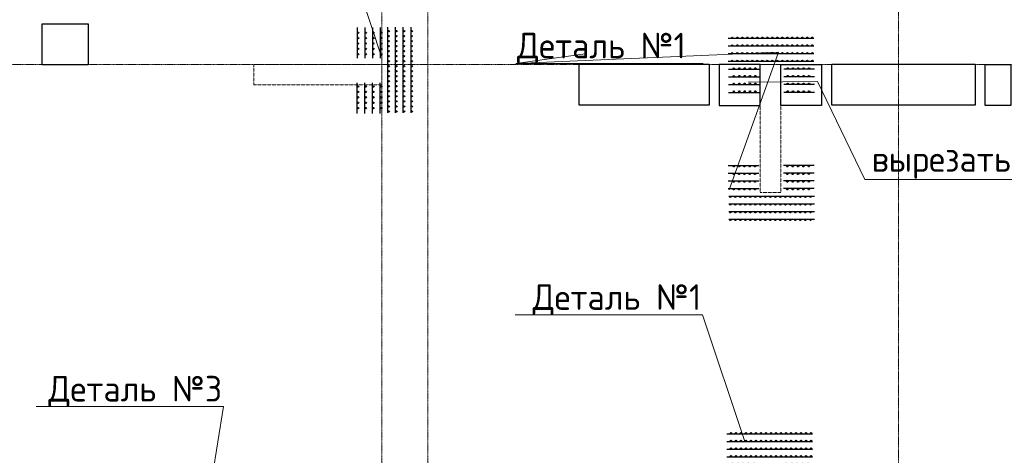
# Model space of a CAD drawing. Header units: millimetres. Extents: x -42044588 to 856694, y -806701 to 941911.
# Tile 728 of 1056: x 204071 to 213696, y -281180 to -276925. Entities that reach past the tile are written whole.
import ezdxf
from ezdxf import colors
from ezdxf.entities.mleader import LeaderData, LeaderLine
from ezdxf.math import Vec2, Vec3

# ---------------------------------------------------------------- set-up
doc = ezdxf.new("R2010")
doc.units = ezdxf.units.MM
for name, pattern in [('______5', [1100, 800, -100, 100, -100]), ('DASHED', [7, 5, -2, 0]), ('осевая', [50.8, 31.75, -6.35, 6.35, -6.35])]:
    doc.linetypes.add(name, pattern=pattern)
doc.layers.add('0 @ 100', color=7, linetype='Continuous')
doc.layers.add('Колонна_ бетон', color=7, linetype='Continuous', lineweight=50, true_color=0xb4b496)
for name, color, linetype, lineweight in [('Оси', 40, '______5', 18), ('осн.сетка', 4, 'Continuous', 60), ('Перекрытие ж_бетон', 1, 'Continuous', 30), ('подоснова', 151, 'Continuous', 5), ('размер', 1, 'Continuous', 25), ('РАЗМЕРЫ', 1, 'Continuous', 9)]:
    doc.layers.add(name, color=color, linetype=linetype, lineweight=lineweight)
doc.styles.add('GOST-2.304_Type-B', font='GOST_Common.ttf')
doc.styles.add('ГОСТ', font='GOST_Common.ttf')

# ---------------------------------------------------------------- blocks, each defined once
blk = doc.blocks.new('оси блок 2')
at = {"layer": 'Оси', "color": 16, "linetype": 'осевая', "lineweight": 0, "ltscale": 0.25, "transparency": 33554687}
for p, q in [((-72354.7, -322543), (-72354.7, -347914.1)), ((-77404.7, -323084.4), (-77404.7, -347462.5)), ((-76954.7, -323084.4), (-76954.7, -347468.4)), ((-89822.3, -337801.3), (-37238.5, -337801.3))]:
    blk.add_line(p, q, dxfattribs=at)
blk = doc.blocks.new('подложка стн 1-го этажа')
at = {"layer": 'Колонна_ бетон', "color": 252, "linetype": 'DASHED', "lineweight": 0, "ltscale": 0.5, "true_color": 0x939598, "transparency": 33554687}
for p, q in [((15093.8, 14611.8, -200), (15093.8, 14611.8, -200)), ((15093.8, 14611.8, -200), (15093.8, 14411.8, -200)), ((16343.8, 14611.8, -200), (15093.8, 14611.8, -200)), ((16343.8, 14611.8, -200), (16343.8, 14611.8, -200)), ((16343.8, 14411.8, -200), (16343.8, 14611.8, -200)), ((20043.8, 14611.8, -200), (20043.8, 14611.8, -200)), ((20043.8, 14611.8, -200), (20043.8, 13361.8, -200)), ((20243.8, 14611.8, -200), (20043.8, 14611.8, -200)), ((20243.8, 14611.8, -200), (20243.8, 14611.8, -200)), ((20243.8, 14611.8, -200), (20243.8, 13361.8, -200)), ((15093.8, 14411.8, -200), (15093.8, 14411.8, -200)), ((15093.8, 14411.8, -200), (16343.8, 14411.8, -200)), ((16343.8, 14411.8, -200), (16343.8, 14411.8, -200)), ((20043.8, 13361.8, -200), (20043.8, 13361.8, -200)), ((20043.8, 13361.8, -200), (20243.8, 13361.8, -200)), ((20243.8, 13361.8, -200), (20243.8, 13361.8, -200))]:
    blk.add_line(p, q, dxfattribs=at)
blk = doc.blocks.new('цукцкц')
at = {"layer": 'Перекрытие ж_бетон'}
for points in [[(-260916, -573809.4), (-260916, -574258.9), (-261316, -574258.9), (-261316, -573809.4)], [(-261314, -581429.4), (-261714, -581429.4), (-261714, -581029.4), (-261314, -581029.4)], [(-261714, -583279.4), (-261714, -583029.4), (-261314, -583029.4), (-261314, -583279.4)]]:
    blk.add_lwpolyline(points, close=True, dxfattribs=at)
at = {"layer": 'Перекрытие ж_бетон', "elevation": 360}
blk.add_lwpolyline([(-261314, -580429.3), (-261714, -580429.3), (-261714, -580829.3), (-261314, -580829.3)], close=True, dxfattribs=at)
blk = doc.blocks.new('отв +6900')
at = {"layer": 'Перекрытие ж_бетон'}
for points in [[(-255630.9, -180115.9), (-255630.9, -179715.9), (-254360.9, -179715.9), (-254360.9, -180115.9)], [(-253160.7, -180117.1), (-253160.7, -179717.1), (-251760.7, -179717.1), (-251760.7, -180117.1)]]:
    blk.add_lwpolyline(points, close=True, dxfattribs=at)
at = {"color": 1, "rotation": 90}
blk.add_blockref('цукцкц', (-834690.3, 81594.9), dxfattribs=at)
blk = doc.blocks.new('деталь 1')
at = {"layer": 'осн.сетка', "color": 3, "lineweight": 25, "ltscale": 100}
for points in [[(263119, 23421), (263119, 20072)], [(263419, 23421), (263419, 20072)], [(263719, 23421), (263719, 20072)], [(264019, 23421), (264019, 20072)], [(264319, 23444), (264319, 22244)], [(264619, 23444), (264619, 22244)], [(264919, 23444), (264919, 22244)], [(265219, 23444), (265219, 22244)], [(264319, 20081), (264319, 21281)], [(264619, 20081), (264619, 21281)], [(264919, 20081), (264919, 21281)], [(265219, 20081), (265219, 21281)]]:
    blk.add_lwpolyline(points, dxfattribs=at)
at = {"layer": 'размер', "lineweight": 25, "ltscale": 2}
for centre, radius in [((263087, 23363), 25.2), ((263087, 23167), 25.2), ((263387, 23363), 25.2), ((263387, 23167), 25.2), ((263687, 23363), 25.2), ((263687, 23167), 25.2), ((263987, 23363), 25.2), ((263987, 23167), 25.2), ((264285, 23234), 27), ((264585, 23234), 27), ((264885, 23234), 27), ((265185, 23234), 27), ((263087, 22971), 25.2), ((263087, 22775), 25.2), ((263387, 22971), 25.2), ((263387, 22775), 25.2), ((263687, 22971), 25.2), ((263687, 22775), 25.2), ((263987, 22971), 25.2), ((263987, 22775), 25.2), ((264285, 23024), 27), ((264285, 22814), 27), ((264585, 23024), 27), ((264585, 22814), 27), ((264885, 23024), 27), ((264885, 22814), 27), ((265185, 23024), 27), ((265185, 22814), 27), ((263087, 22579), 25.2), ((263087, 22383), 25.2), ((263387, 22579), 25.2), ((263387, 22383), 25.2), ((263687, 22579), 25.2), ((263687, 22383), 25.2), ((263987, 22579), 25.2), ((263987, 22383), 25.2), ((264285, 22604), 27), ((264285, 22394), 27), ((264585, 22604), 27), ((264585, 22394), 27), ((264885, 22604), 27), ((264885, 22394), 27), ((265185, 22604), 27), ((265185, 22394), 27), ((263087, 22187), 25.2), ((263087, 21991), 25.2), ((263387, 22187), 25.2), ((263387, 21991), 25.2), ((263687, 22187), 25.2), ((263687, 21991), 25.2), ((263987, 22187), 25.2), ((263987, 21991), 25.2), ((263087, 21795), 25.2), ((263087, 21599), 25.2), ((263387, 21795), 25.2), ((263387, 21599), 25.2), ((263687, 21795), 25.2), ((263687, 21599), 25.2), ((263987, 21795), 25.2), ((263987, 21599), 25.2), ((263087, 21403), 25.2), ((263087, 21207), 25.2), ((263387, 21403), 25.2), ((263387, 21207), 25.2), ((263687, 21403), 25.2), ((263687, 21207), 25.2), ((263987, 21403), 25.2), ((263987, 21207), 25.2), ((263087, 21011), 25.2), ((263087, 20815), 25.2), ((263387, 21011), 25.2), ((263387, 20815), 25.2), ((263687, 21011), 25.2), ((263687, 20815), 25.2), ((263987, 21011), 25.2), ((263987, 20815), 25.2), ((264285, 21131), 27), ((264285, 20921), 27), ((264585, 21131), 27), ((264585, 20921), 27), ((264885, 21131), 27), ((264885, 20921), 27), ((265185, 21131), 27), ((265185, 20921), 27), ((263087, 20619), 25.2), ((263087, 20423), 25.2), ((263387, 20619), 25.2), ((263387, 20423), 25.2), ((263687, 20619), 25.2), ((263687, 20423), 25.2), ((263987, 20619), 25.2), ((263987, 20423), 25.2), ((264285, 20711), 27), ((264285, 20501), 27), ((264585, 20711), 27), ((264585, 20501), 27), ((264885, 20711), 27), ((264885, 20501), 27), ((265185, 20711), 27), ((265185, 20501), 27), ((263087, 20227), 25.2), ((263387, 20227), 25.2), ((263687, 20227), 25.2), ((263987, 20227), 25.2), ((264285, 20291), 27), ((264585, 20291), 27), ((264885, 20291), 27), ((265185, 20291), 27)]:
    blk.add_circle(centre, radius, dxfattribs=at)
blk = doc.blocks.new('_None')

msp = doc.modelspace()

# ---------------------------------------------------------------- block references
for name, p in [('подложка стн 1-го этажа', (191266.023, -291974.443, 560)), ('отв +6900', (465170.852, -97643.55, 200))]:
    msp.add_blockref(name, p)
at = {"layer": 'РАЗМЕРЫ'}
msp.add_blockref('оси блок 2', (285014.663, 60438.674), dxfattribs=at)
at = {"layer": 'РАЗМЕРЫ', "color": 1, "xscale": 0.25, "yscale": 0.25, "zscale": 0.25}
for p, rotation in [((273676.037, -271979.744), 180), ((205979.322, -211329.796), 270), ((216857.796, -344652.445), 89.99999999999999), ((205966.611, -215192.947), 270)]:
    msp.add_blockref('деталь 1', p, dxfattribs=dict(at, rotation=rotation))

# ---------------------------------------------------------------- texts
at = {"layer": '0 @ 100', "char_height": 300, "width": 18500, "attachment_point": 1, "style": 'ГОСТ'}
for s, insert in [('\\pi-900,l900,t900;{\\C7;1.^IАрмирование монолитной плиты  состоит из основного армирования ∅10 А500С с шагом  200х200мм  в нижней зоне, основного армирования ∅10 А500С с шагом  200х200мм  в  верхней зоне и дополнительного армирования, указанного на схемах армирования.\\P2.^IАрмирование плиты предусмотрено отдельными  стержнями заводской длины по осям Х и Y. При недостатке заводской длины стержней для армирования плиты, стыки стержней осуществлять внахлестку без  сварки. Стыки арматуры внахлестку должны располагаться вразбежку (через шаг). См. деталь стыковки арматуры.\\P3.^IВерхнюю и нижнюю арматуру вязать вязальной проволокой через пересечение.  Стержни основной и дополнительной арматуры укладывать в соответствии с сечениями .\\P4.^IПо периметру плиты и у отверстий  у концов основной арматуры устанавливать П-образные элементы Ск1.\\P5.^IПозиции со знаком "*" укладываются с шагом 100 мм\\P6.^IДля фиксации в проектном положении стержней верхней сетки устанавливать фиксаторы Ф1 с шагом 600х600мм.\\P7.^IДиаметр оправки стержня при d<20мм - 5d, при d≥20мм - 8d\\P8.^IКаркасы поперечного армирования устанавливаются до начала устройство верхней сетки армирования.\\P9.^IОбрамления отверстий см. лист 8. В местах расположения отверстий осуществить прерывания основной и дополнительной сеток арматуры. Отверстия обрамляются двумя стержнями арматуры, расход стали на обрамление учтен на листе 25.\\P10.^IПроемы размерами до 300х300 допускается выполнять по месту методом алмазного бурения.\\P11.^IСечения 3-3;4-4;5-5 см. лист 8.}', (-39552.237, -237043.75)), ('\\pi-900,l900,t900;{\\C7;1.^IАрмирование монолитной плиты  состоит из основного армирования ∅10 А500С с шагом  200х200мм  в нижней зоне, основного армирования ∅10 А500С с шагом  200х200мм  в  верхней зоне и дополнительного армирования, указанного на схемах армирования.\\P2.^IАрмирование плиты предусмотрено отдельными  стержнями заводской длины по осям Х и Y. При недостатке заводской длины стержней для армирования плиты, стыки стержней осуществлять внахлестку без  сварки. Стыки арматуры внахлестку должны располагаться вразбежку (через шаг). См. деталь стыковки арматуры.\\P3.^IВерхнюю и нижнюю арматуру вязать вязальной проволокой через пересечение.  Стержни основной и дополнительной арматуры укладывать в соответствии с сечениями .\\P4.^IПо периметру плиты и у отверстий  у концов основной арматуры устанавливать П-образные элементы Ск1.\\P5.^IПозиции со знаком "*" укладываются с шагом 100 мм\\P6.^IДля фиксации в проектном положении стержней верхней сетки устанавливать фиксаторы Ф1 с шагом 600х600мм.\\P7.^IДиаметр оправки стержня при d<20мм - 5d, при d≥20мм - 8d\\P8.^IКаркасы поперечного армирования устанавливаются до начала устройство верхней сетки армирования.\\P9.^IОбрамления отверстий см. лист 8. В местах расположения отверстий осуществить прерывания основной и дополнительной сеток арматуры. Отверстия обрамляются двумя стержнями арматуры, расход стали на обрамление учтен на листе 25.\\P10.^IПроемы размерами до 300х300 допускается выполнять по месту методом алмазного бурения.}', (164490.226, -237072.641)), ('\\pi-900,l900,t900;{\\C7;1.^IАрмирование монолитной плиты  состоит из основного армирования ∅10 А500С с шагом  200х200мм  в нижней зоне, основного армирования ∅10 А500С с шагом  200х200мм  в  верхней зоне и дополнительного армирования, указанного на схемах армирования.\\P2.^IАрмирование плиты предусмотрено отдельными  стержнями заводской длины по осям Х и Y. При недостатке заводской длины стержней для армирования плиты, стыки стержней осуществлять внахлестку без  сварки. Стыки арматуры внахлестку должны располагаться вразбежку (через шаг). См. деталь стыковки арматуры.\\P3.^IВерхнюю и нижнюю арматуру вязать вязальной проволокой через пересечение.  Стержни основной и дополнительной арматуры укладывать в соответствии с сечениями .\\P4.^IПо периметру плиты и у отверстий  у концов основной арматуры устанавливать П-образные элементы Ск1.\\P5.^IПозиции со знаком "*" укладываются с шагом 100 мм\\P6.^IДля фиксации в проектном положении стержней верхней сетки устанавливать фиксаторы Ф1 с шагом 600х600мм.\\P7.^IДиаметр оправки стержня при d<20мм - 5d, при d≥20мм - 8d\\P8.^IКаркасы поперечного армирования устанавливаются до начала устройство верхней сетки армирования.\\P9.^IОбрамления отверстий см. лист 8. В местах расположения отверстий осуществить прерывания основной и дополнительной сеток арматуры. Отверстия обрамляются двумя стержнями арматуры, расход стали на обрамление учтен на листе 25.\\P10.^IПроемы размерами до 300х300 допускается выполнять по месту методом алмазного бурения.}', (67549.049, -238408.446))]:
    msp.add_mtext(s, dxfattribs=dict(at, insert=insert))

# ---------------------------------------------------------------- leaders
at = {"layer": 'подоснова', "color": 5, "ltscale": 0.3}
ml = msp.add_multileader_mtext('Standard', dxfattribs=at)
ml.set_content('Деталь №1', color=5, style='GOST-2.304_Type-B')
ml.set_leader_properties(color=256, linetype='ByLayer', lineweight=15)
ml.set_arrow_properties(name='NONE')
ml.build(insert=Vec2(0, 0))
ml.multileader.update_dxf_attribs({"text_left_attachment_type": 6, "text_right_attachment_type": 6, "dogleg_length": 0.1, "arrow_head_size": 18})
ctx = ml.context
ctx.base_point, ctx.char_height, ctx.arrow_head_size, ctx.landing_gap_size, ctx.plane_origin = Vec3(205518.478, -276042.15), 250, 18, 20, Vec3(202625.244, -265252.765)
ctx.left_attachment, ctx.right_attachment, ctx.text_align_type = 6, 6, 1
notes = []
notes.append((ctx, [(1, (1, 1, 0), (207194.184, -276042.15), (-1, 0), 0.1, [(1, [(207605.359, -277277.913)], 0, [])])]))
ctx.mtext.insert, ctx.mtext.alignment, ctx.mtext.flow_direction = Vec3(206356.281, -275742.15), 2, 5
ml = msp.add_multileader_mtext('Standard', dxfattribs=at)
ml.set_content('Деталь №1', color=5, style='GOST-2.304_Type-B')
ml.set_leader_properties(color=256, linetype='ByLayer', lineweight=15)
ml.set_arrow_properties(name='NONE')
ml.build(insert=Vec2(0, 0))
ml.multileader.update_dxf_attribs({"text_left_attachment_type": 6, "text_right_attachment_type": 6, "dogleg_length": 0.1, "arrow_head_size": 18})
ctx = ml.context
ctx.base_point, ctx.char_height, ctx.arrow_head_size, ctx.landing_gap_size, ctx.plane_origin = Vec3(208920.204, -277352.765), 250, 18, 20, Vec3(206026.971, -266563.38)
ctx.left_attachment, ctx.right_attachment, ctx.text_align_type = 6, 6, 1
notes.append((ctx, [(0, (1, 1, 0), (208920.104, -277352.765), (1, 0), 0.1, [(0, [(211007.085, -278588.528), (211487.418, -277241.525)], 0, []), (2, [(209598.848, -277257.389)], 0, [])])]))
ctx.mtext.insert, ctx.mtext.alignment, ctx.mtext.flow_direction = Vec3(209758.008, -277052.765), 2, 5
ml = msp.add_multileader_mtext('Standard', dxfattribs=at)
ml.set_content('вырезать по месту', color=5, style='GOST-2.304_Type-B')
ml.set_leader_properties(color=256, linetype='ByLayer', lineweight=15)
ml.set_arrow_properties(name='NONE')
ml.build(insert=Vec2(0, 0))
ml.multileader.update_dxf_attribs({"text_left_attachment_type": 6, "text_right_attachment_type": 6, "dogleg_length": 0.1, "arrow_head_size": 18})
ctx = ml.context
ctx.base_point, ctx.char_height, ctx.arrow_head_size, ctx.landing_gap_size, ctx.plane_origin = Vec3(212333.061, -278485.857), 250, 18, 20, Vec3(205615.182, -267555.687)
ctx.left_attachment, ctx.right_attachment, ctx.text_align_type = 6, 6, 1
notes.append((ctx, [(0, (1, 1, 0), (212332.961, -278485.857), (1, 0), 0.1, [(0, [(211193.234, -277535.727), (211868.185, -277529.23)], 0, [])])]))
ctx.mtext.insert, ctx.mtext.alignment, ctx.mtext.flow_direction = Vec3(213794.917, -278160.857), 2, 5
ml = msp.add_multileader_mtext('Standard', dxfattribs=at)
ml.set_content('Деталь №1', color=5, style='GOST-2.304_Type-B')
ml.set_leader_properties(color=256, linetype='ByLayer', lineweight=15)
ml.set_arrow_properties(name='NONE')
ml.build(insert=Vec2(0, 0))
ml.multileader.update_dxf_attribs({"text_left_attachment_type": 6, "text_right_attachment_type": 6, "dogleg_length": 0.1, "arrow_head_size": 18})
ctx = ml.context
ctx.base_point, ctx.char_height, ctx.arrow_head_size, ctx.landing_gap_size, ctx.plane_origin = Vec3(209071.197, -279809.446), 250, 18, 20, Vec3(206177.964, -269020.061)
ctx.left_attachment, ctx.right_attachment, ctx.text_align_type = 6, 6, 1
notes.append((ctx, [(1, (1, 1, 0), (210746.904, -279809.446), (-1, 0), 0.1, [(1, [(211158.078, -281045.209)], 0, [])])]))
ctx.mtext.insert, ctx.mtext.alignment, ctx.mtext.flow_direction = Vec3(209909, -279509.446), 2, 5
at = {"layer": 'подоснова', "color": 2, "ltscale": 0.3}
ml = msp.add_multileader_mtext('Standard', dxfattribs=at)
ml.set_content('Деталь №3', color=2, style='GOST-2.304_Type-B')
ml.set_leader_properties(color=256, linetype='ByLayer', lineweight=15)
ml.set_arrow_properties(name='NONE')
ml.build(insert=Vec2(0, 0))
ml.multileader.update_dxf_attribs({"text_left_attachment_type": 6, "text_right_attachment_type": 6, "dogleg_length": 0.1, "arrow_head_size": 18})
ctx = ml.context
ctx.base_point, ctx.char_height, ctx.arrow_head_size, ctx.landing_gap_size, ctx.plane_origin = Vec3(204337.976, -280704.905), 250, 18, 20, Vec3(209022.122, -270164.313)
ctx.left_attachment, ctx.right_attachment, ctx.text_align_type = 6, 6, 1
notes.append((ctx, [(0, (1, 1, 0), (206063.682, -280704.905), (-1, 0), 0.1, [(1, [(206820.715, -281892.165), (205831.882, -282152.534)], 0, [])])]))
ctx.mtext.insert, ctx.mtext.alignment, ctx.mtext.flow_direction = Vec3(205200.779, -280404.905), 2, 5
for ctx, leaders in notes:
    for number, flags, end, landing, length, lines in leaders:
        leader = LeaderData()
        leader.index, (leader.has_last_leader_line, leader.has_dogleg_vector, leader.attachment_direction) = number, flags
        leader.last_leader_point, leader.dogleg_vector, leader.dogleg_length = Vec3(end), Vec3(landing), length
        for number, points, colour, breaks in lines:
            line = LeaderLine()
            line.index, line.vertices, line.color, line.breaks = number, Vec3.list(points), colors.encode_raw_color(colour), breaks
            leader.lines.append(line)
        ctx.leaders.append(leader)

doc.saveas('drawing.dxf')
